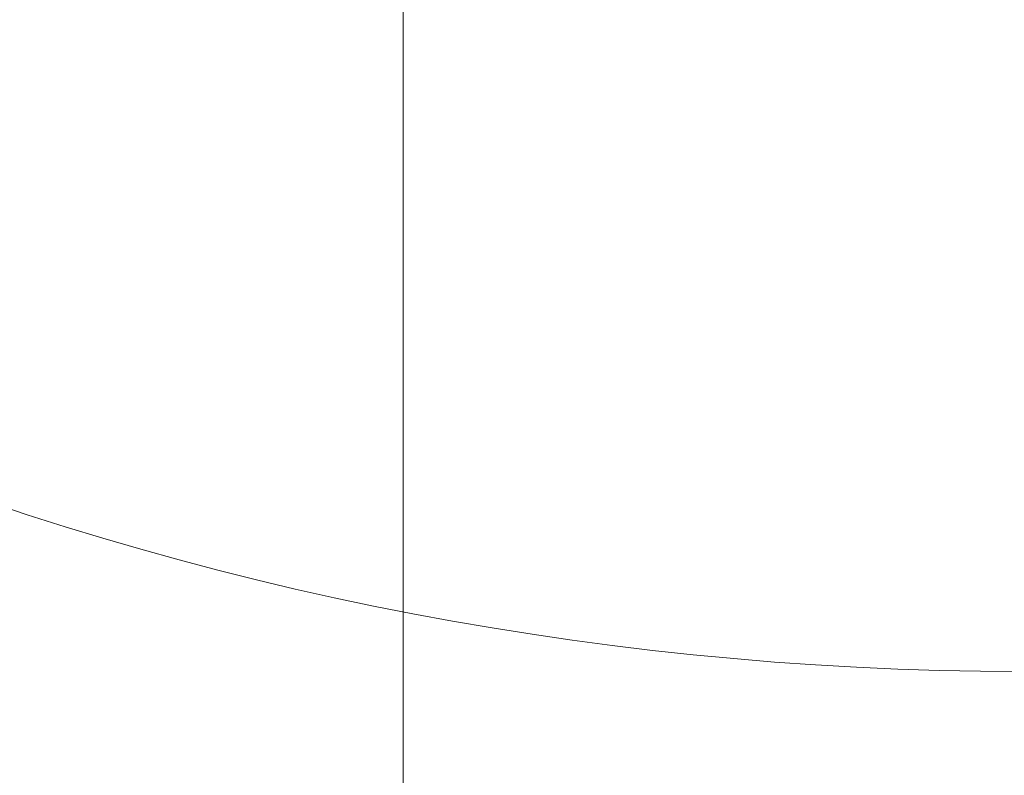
# Model space of a CAD drawing. Header units: millimetres. Extents: x 0 to 658, y -2 to 210.
# Tile 652 of 656: x 104.417 to 104.576, y 74.549 to 74.671. Entities that reach past the tile are written whole.
import ezdxf

# ---------------------------------------------------------------- set-up
doc = ezdxf.new("R2010")
doc.units = ezdxf.units.MM

msp = doc.modelspace()

# ---------------------------------------------------------------- linework, layer by layer
at = {"color": 7, "linetype": 'Continuous', "lineweight": 15}
msp.add_line((104.47847, 73.46549), (104.47847, 76.46549), dxfattribs=at)
for centre, radius in [((104.57847, 75.02549), 0.7), ((104.57847, 75.02549), 0.7), ((104.57847, 75.02549), 0.6), ((104.57847, 75.08549), 0.52), ((104.57847, 75.08549), 0.52)]:
    msp.add_circle(centre, radius, dxfattribs=at)

doc.saveas('drawing.dxf')
